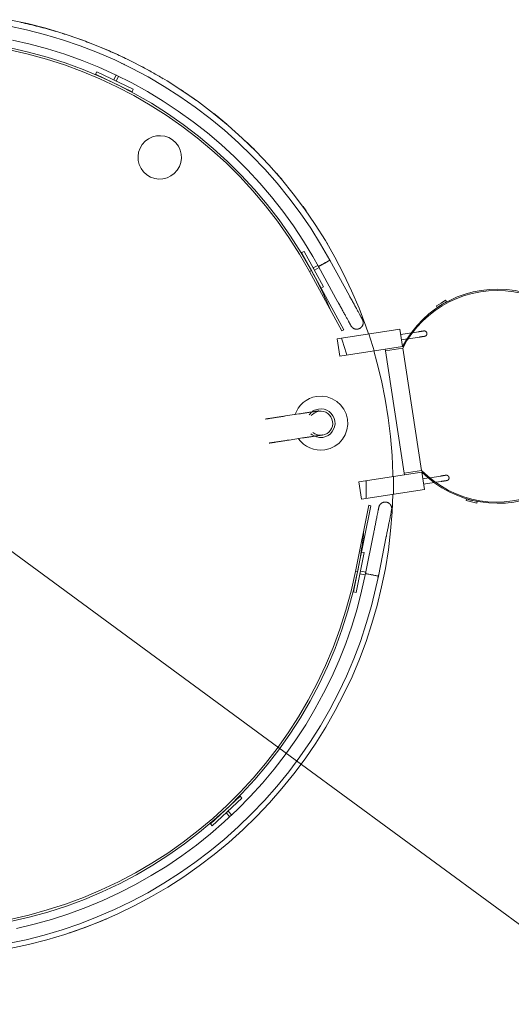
# Model space of a CAD drawing. Header units: metres. Extents: x 135583 to 135939, y 457896 to 458258.
# Tile 500 of 599: x 135758.68 to 135760.5, y 458097.53 to 458101.17. Entities that reach past the tile are written whole.
import ezdxf

# ---------------------------------------------------------------- set-up
doc = ezdxf.new("R2010")
doc.units = ezdxf.units.M
doc.linetypes.add('Hidden', pattern=[4, 2, -2])
doc.layers.add('NIEUWE INSTALLATIE', color=250, linetype='Continuous', lineweight=0)

msp = doc.modelspace()

# ---------------------------------------------------------------- linework, layer by layer
at = {"layer": 'NIEUWE INSTALLATIE'}
for p, q in [((135758.9612, 458100.9722), (135758.9656, 458100.9812)), ((135759.0963, 458100.9071), (135758.9612, 458100.9722)), ((135758.9656, 458100.9812), (135759.1007, 458100.9161)), ((135759.0286, 458100.9508), (135759.0375, 458100.9693)), ((135759.0462, 458100.9642), (135759.0376, 458100.9465)), ((135759.0376, 458100.9465), (135759.0286, 458100.9508)), ((135759.1007, 458100.9161), (135759.0963, 458100.9071)), ((135759.7235, 458100.3117), (135759.7323, 458100.3165)), ((135759.7595, 458100.246), (135759.7235, 458100.3117)), ((135759.7323, 458100.3165), (135759.8043, 458100.185)), ((135759.7659, 458100.2552), (135759.7834, 458100.2647)), ((135759.8282, 458100.2836), (135759.9003, 458100.152)), ((135759.7525, 458100.2421), (135759.7595, 458100.246)), ((135759.7525, 458100.2421), (135759.7595, 458100.246)), ((135759.8726, 458100.0229), (135759.7525, 458100.2421)), ((135759.7595, 458100.246), (135759.8796, 458100.0267)), ((135759.7707, 458100.2464), (135759.7659, 458100.2552)), ((135759.7887, 458100.2562), (135759.7707, 458100.2464)), ((135759.8579, 458100.1288), (135759.7858, 458100.2604)), ((135759.7859, 458100.2604), (135759.7862, 458100.2606)), ((135759.8043, 458100.185), (135759.7956, 458100.1802)), ((135759.8579, 458100.1288), (135759.8584, 458100.1279)), ((135760.239, 458100.1249), (135760.2219, 458100.1145)), ((135760.256, 458100.1353), (135760.239, 458100.1249)), ((135760.2594, 458100.1298), (135760.256, 458100.1353)), ((135760.2219, 458100.1145), (135760.2253, 458100.1089)), ((135760.0869, 458100.0287), (135759.8546, 458099.9931)), ((135759.8796, 458100.0267), (135759.8726, 458100.0229)), ((135760.0967, 458099.9644), (135760.0869, 458100.0287)), ((135760.1293, 458100.015), (135760.0899, 458100.0089)), ((135760.1556, 458100.019), (135760.1334, 458100.0156)), ((135759.8546, 458099.9931), (135759.8644, 458099.9288)), ((135760.0929, 458099.9892), (135760.1148, 458099.9925)), ((135760.1195, 458099.9932), (135760.1586, 458099.9992)), ((135759.8644, 458099.9288), (135760.0967, 458099.9644)), ((135760.0967, 458099.9644), (135760.0324, 458099.9546)), ((135760.0324, 458099.9546), (135760.0334, 458099.9487)), ((135760.0334, 458099.9487), (135760.0976, 458099.9585)), ((135760.1027, 458099.496), (135760.0334, 458099.9487)), ((135760.0976, 458099.9585), (135760.167, 458099.5058)), ((135759.7131, 458099.7149), (135759.6636, 458099.7074)), ((135759.6772, 458099.6184), (135759.7267, 458099.626)), ((135759.9356, 458099.4643), (135760.1679, 458099.4999)), ((135760.167, 458099.5058), (135760.1027, 458099.496)), ((135760.1027, 458099.496), (135760.1036, 458099.49)), ((135760.1036, 458099.49), (135760.1679, 458099.4999)), ((135760.1777, 458099.4356), (135760.1679, 458099.4999)), ((135759.9356, 458099.4643), (135759.9455, 458099.4)), ((135760.1936, 458099.4785), (135760.1717, 458099.4752)), ((135760.1747, 458099.4554), (135760.2141, 458099.4614)), ((135760.2374, 458099.4852), (135760.1983, 458099.4792)), ((135760.2182, 458099.4621), (135760.2404, 458099.4655)), ((135760.1777, 458099.4356), (135759.9455, 458099.4)), ((135760.3338, 458099.4005), (135760.3323, 458099.3942)), ((135760.3323, 458099.3942), (135760.3517, 458099.3894)), ((135760.3517, 458099.3894), (135760.3711, 458099.3846)), ((135760.3711, 458099.3846), (135760.3727, 458099.3909)), ((135759.9227, 458099.1319), (135759.9716, 458099.377)), ((135759.9794, 458099.3755), (135759.9305, 458099.1303)), ((135759.9716, 458099.377), (135759.9794, 458099.3755)), ((135759.9599, 458099.1244), (135759.9893, 458099.2715)), ((135760.0367, 458099.2621), (135760.0073, 458099.115)), ((135760.0367, 458099.2621), (135760.0369, 458099.2631)), ((135759.955, 458099.2019), (135759.9256, 458099.0548)), ((135759.9452, 458099.2039), (135759.955, 458099.2019)), ((135759.9305, 458099.1303), (135759.9227, 458099.1319)), ((135759.9305, 458099.1303), (135759.9227, 458099.1319)), ((135759.9393, 458099.1234), (135759.9413, 458099.1333)), ((135759.9413, 458099.1333), (135759.9614, 458099.1292)), ((135759.9158, 458099.0568), (135759.9305, 458099.1303)), ((135759.9589, 458099.1196), (135759.9393, 458099.1234)), ((135759.9256, 458099.0548), (135759.9158, 458099.0568)), ((135760.9304, 458097.5309), (135759.7225, 458098.4182)), ((135759.3863, 458098.1983), (135759.4957, 458098.3009)), ((135759.4957, 458098.3009), (135759.5026, 458098.2936)), ((135759.5026, 458098.2936), (135759.3932, 458098.191)), ((135759.4442, 458098.2389), (135759.4515, 458098.2457)), ((135759.4583, 458098.2239), (135759.4442, 458098.2389)), ((135759.4515, 458098.2457), (135759.4656, 458098.2308)), ((135759.3932, 458098.191), (135759.3863, 458098.1983))]:
    msp.add_line(p, q, dxfattribs=at)
at = {"layer": 'NIEUWE INSTALLATIE', "linetype": 'Hidden'}
for p, q in [((135759.7225, 458098.4183), (135756.902, 458100.4904)), ((135759.7225, 458098.4183), (135756.902, 458100.4904)), ((135759.8191, 458100.3454), (135759.8176, 458100.3479)), ((135759.8191, 458100.3454), (135759.8176, 458100.3479))]:
    msp.add_line(p, q, dxfattribs=at)
at = {"layer": 'NIEUWE INSTALLATIE', "flags": 128}
for points in [[(135759.9703, 458100.0108), (135759.9605, 458100.0402), (135759.9358, 458100.1057), (135759.9085, 458100.1701), (135759.8786, 458100.2334), (135759.8462, 458100.2955), (135759.8114, 458100.3562), (135759.7741, 458100.4155), (135759.7345, 458100.4732), (135759.6927, 458100.5293), (135759.6486, 458100.5837), (135759.6024, 458100.6363), (135759.5541, 458100.6869), (135759.5039, 458100.7357), (135759.4517, 458100.7823), (135759.3977, 458100.8269), (135759.342, 458100.8692), (135759.2846, 458100.9093), (135759.2257, 458100.9471), (135759.1653, 458100.9824), (135759.1035, 458101.0154), (135759.0405, 458101.0458), (135758.9763, 458101.0737), (135758.911, 458101.099), (135758.8448, 458101.1217), (135758.7777, 458101.1417), (135758.7099, 458101.159), (135758.6414, 458101.1736)], [(135759.8282, 458100.2836), (135759.7938, 458100.3435), (135759.757, 458100.4021), (135759.7179, 458100.4591), (135759.6766, 458100.5145), (135759.6331, 458100.5682), (135759.5874, 458100.6201), (135759.5397, 458100.6702), (135759.4901, 458100.7183), (135759.4386, 458100.7644), (135759.3852, 458100.8083), (135759.3302, 458100.8502), (135759.2735, 458100.8897), (135759.2153, 458100.927), (135759.1556, 458100.962), (135759.0946, 458100.9945), (135759.0324, 458101.0245), (135758.969, 458101.052), (135758.9045, 458101.077), (135758.8391, 458101.0994), (135758.7729, 458101.1191), (135758.7059, 458101.1362), (135758.6382, 458101.1506)], [(135758.6538, 458101.0983), (135758.7193, 458101.0833), (135758.7841, 458101.0657), (135758.8482, 458101.0456), (135758.9115, 458101.0229), (135758.9738, 458100.9977), (135759.035, 458100.97), (135759.0951, 458100.9399), (135759.1539, 458100.9074), (135759.2114, 458100.8726), (135759.2674, 458100.8355), (135759.3219, 458100.7962), (135759.3748, 458100.7547), (135759.426, 458100.7112), (135759.4754, 458100.6657), (135759.523, 458100.6182), (135759.5686, 458100.5689), (135759.6122, 458100.5177), (135759.6537, 458100.4649), (135759.6931, 458100.4104), (135759.7303, 458100.3545), (135759.7652, 458100.297), (135759.7859, 458100.2604)], [(135759.9003, 458100.152), (135759.9022, 458100.1485), (135759.9041, 458100.145), (135759.906, 458100.1415), (135759.9079, 458100.1381), (135759.9098, 458100.1346), (135759.9117, 458100.1312), (135759.9136, 458100.1278), (135759.9154, 458100.1244), (135759.9172, 458100.1211), (135759.919, 458100.1179), (135759.9207, 458100.1147), (135759.9225, 458100.1115), (135759.9241, 458100.1084), (135759.9258, 458100.1054), (135759.9274, 458100.1025), (135759.929, 458100.0996), (135759.9305, 458100.0969), (135759.932, 458100.0942), (135759.9334, 458100.0916), (135759.9347, 458100.0891), (135759.936, 458100.0867), (135759.9373, 458100.0844), (135759.9385, 458100.0822), (135759.9396, 458100.0802), (135759.9407, 458100.0782), (135759.9417, 458100.0764), (135759.9426, 458100.0747), (135759.9435, 458100.0731), (135759.9443, 458100.0716), (135759.9451, 458100.0703), (135759.9457, 458100.0691), (135759.9463, 458100.068), (135759.9468, 458100.0671), (135759.9473, 458100.0663), (135759.9476, 458100.0656), (135759.9479, 458100.0651), (135759.9481, 458100.0647), (135759.9483, 458100.0644), (135759.9483, 458100.0643)], [(135759.906, 458100.0411), (135759.9059, 458100.0412), (135759.9058, 458100.0414), (135759.9056, 458100.0417), (135759.9053, 458100.0422), (135759.905, 458100.0429), (135759.9046, 458100.0436), (135759.9041, 458100.0445), (135759.9035, 458100.0456), (135759.9029, 458100.0467), (135759.9022, 458100.048), (135759.9014, 458100.0495), (135759.9005, 458100.051), (135759.8996, 458100.0527), (135759.8986, 458100.0545), (135759.8976, 458100.0564), (135759.8964, 458100.0585), (135759.8953, 458100.0606), (135759.894, 458100.0629), (135759.8927, 458100.0652), (135759.8914, 458100.0677), (135759.89, 458100.0703), (135759.8885, 458100.0729), (135759.887, 458100.0757), (135759.8855, 458100.0785), (135759.8839, 458100.0814), (135759.8822, 458100.0844), (135759.8806, 458100.0875), (135759.8788, 458100.0906), (135759.8771, 458100.0938), (135759.8753, 458100.097), (135759.8735, 458100.1003), (135759.8717, 458100.1037), (135759.8698, 458100.1071), (135759.868, 458100.1105), (135759.8661, 458100.1139), (135759.8642, 458100.1174), (135759.8623, 458100.1209), (135759.8604, 458100.1244), (135759.8584, 458100.1279), (135759.8579, 458100.1288)], [(135759.9035, 458100.0456), (135759.9039, 458100.0448), (135759.9045, 458100.0439), (135759.9049, 458100.0431), (135759.9053, 458100.0424), (135759.9055, 458100.0419), (135759.9058, 458100.0415), (135759.9059, 458100.0412), (135759.906, 458100.0411)], [(135759.9387, 458100.0315), (135759.9396, 458100.032), (135759.9404, 458100.0325), (135759.9412, 458100.0331), (135759.942, 458100.0337), (135759.9427, 458100.0343), (135759.9434, 458100.0349), (135759.9441, 458100.0356), (135759.9448, 458100.0363), (135759.9455, 458100.037), (135759.9461, 458100.0377), (135759.9467, 458100.0385), (135759.9472, 458100.0393), (135759.9477, 458100.0401), (135759.9482, 458100.0409), (135759.9487, 458100.0418), (135759.9491, 458100.0427), (135759.9495, 458100.0435), (135759.9498, 458100.0444), (135759.9501, 458100.0454), (135759.9504, 458100.0463), (135759.9507, 458100.0472), (135759.9509, 458100.0482), (135759.951, 458100.0491), (135759.9511, 458100.0501), (135759.9512, 458100.051), (135759.9513, 458100.052), (135759.9513, 458100.053), (135759.9513, 458100.0539), (135759.9512, 458100.0549), (135759.9511, 458100.0559), (135759.9509, 458100.0568), (135759.9508, 458100.0578), (135759.9505, 458100.0587), (135759.9503, 458100.0596), (135759.95, 458100.0606), (135759.9496, 458100.0615), (135759.9493, 458100.0624), (135759.9489, 458100.0632), (135759.9484, 458100.0641), (135759.9483, 458100.0643)], [(135759.9483, 458100.0643), (135759.9483, 458100.0644), (135759.9482, 458100.0646), (135759.948, 458100.065), (135759.9477, 458100.0654), (135759.9474, 458100.0661), (135759.9469, 458100.0668), (135759.9464, 458100.0677), (135759.9459, 458100.0688), (135759.9457, 458100.0691)], [(135759.906, 458100.0411), (135759.9064, 458100.0403), (135759.9069, 458100.0395), (135759.9075, 458100.0387), (135759.9081, 458100.0379), (135759.9087, 458100.0371), (135759.9093, 458100.0364), (135759.91, 458100.0357), (135759.9107, 458100.035), (135759.9114, 458100.0344), (135759.9121, 458100.0338), (135759.9129, 458100.0332), (135759.9137, 458100.0326), (135759.9145, 458100.0321), (135759.9154, 458100.0316), (135759.9162, 458100.0312), (135759.9171, 458100.0308), (135759.918, 458100.0304), (135759.9189, 458100.03), (135759.9198, 458100.0297), (135759.9207, 458100.0294), (135759.9216, 458100.0292), (135759.9226, 458100.029), (135759.9235, 458100.0288), (135759.9245, 458100.0287), (135759.9255, 458100.0286), (135759.9264, 458100.0286), (135759.9274, 458100.0286), (135759.9284, 458100.0286), (135759.9293, 458100.0287), (135759.9303, 458100.0288), (135759.9312, 458100.0289), (135759.9322, 458100.0291), (135759.9331, 458100.0293), (135759.934, 458100.0296), (135759.935, 458100.0299), (135759.9359, 458100.0302), (135759.9368, 458100.0306), (135759.9376, 458100.031), (135759.9385, 458100.0314), (135759.9387, 458100.0315)], [(135760.1753, 458100.022), (135760.1753, 458100.022), (135760.1753, 458100.022), (135760.1752, 458100.022), (135760.1751, 458100.022), (135760.1749, 458100.022), (135760.1748, 458100.0219), (135760.1746, 458100.0219), (135760.1743, 458100.0219), (135760.1741, 458100.0218), (135760.1738, 458100.0218), (135760.1734, 458100.0217), (135760.1731, 458100.0217), (135760.1727, 458100.0216), (135760.1723, 458100.0216), (135760.1719, 458100.0215), (135760.1714, 458100.0214), (135760.1709, 458100.0213), (135760.1704, 458100.0213), (135760.1699, 458100.0212), (135760.1693, 458100.0211), (135760.1687, 458100.021), (135760.1681, 458100.0209), (135760.1675, 458100.0208), (135760.1669, 458100.0207), (135760.1662, 458100.0206), (135760.1656, 458100.0205), (135760.1649, 458100.0204), (135760.1642, 458100.0203), (135760.1634, 458100.0202), (135760.1627, 458100.0201), (135760.162, 458100.02), (135760.1612, 458100.0199), (135760.1605, 458100.0197), (135760.1597, 458100.0196), (135760.1589, 458100.0195), (135760.1581, 458100.0194), (135760.1573, 458100.0193), (135760.1566, 458100.0191), (135760.1558, 458100.019), (135760.1556, 458100.019)], [(135760.1556, 458100.019), (135760.1563, 458100.0191), (135760.1571, 458100.0192), (135760.1579, 458100.0194), (135760.1587, 458100.0195), (135760.1595, 458100.0196), (135760.1603, 458100.0197), (135760.161, 458100.0198), (135760.1618, 458100.0199), (135760.1625, 458100.0201), (135760.1633, 458100.0202), (135760.164, 458100.0203), (135760.1647, 458100.0204), (135760.1654, 458100.0205), (135760.1661, 458100.0206), (135760.1667, 458100.0207), (135760.1674, 458100.0208), (135760.168, 458100.0209), (135760.1686, 458100.021), (135760.1692, 458100.0211), (135760.1697, 458100.0212), (135760.1703, 458100.0212), (135760.1708, 458100.0213), (135760.1713, 458100.0214), (135760.1717, 458100.0215), (135760.1722, 458100.0215), (135760.1726, 458100.0216), (135760.173, 458100.0217), (135760.1733, 458100.0217), (135760.1737, 458100.0218), (135760.174, 458100.0218), (135760.1742, 458100.0219), (135760.1745, 458100.0219), (135760.1747, 458100.0219), (135760.1749, 458100.022), (135760.175, 458100.022), (135760.1752, 458100.022), (135760.1752, 458100.022), (135760.1753, 458100.022), (135760.1753, 458100.022)], [(135760.1753, 458100.022), (135760.1757, 458100.0221), (135760.1761, 458100.0221), (135760.1765, 458100.0221), (135760.1769, 458100.0221), (135760.1773, 458100.0221), (135760.1777, 458100.0221), (135760.1781, 458100.0221), (135760.1785, 458100.022), (135760.1789, 458100.0219), (135760.1793, 458100.0218), (135760.1797, 458100.0217), (135760.1801, 458100.0216), (135760.1804, 458100.0215), (135760.1808, 458100.0213), (135760.1812, 458100.0212), (135760.1815, 458100.021), (135760.1819, 458100.0208), (135760.1822, 458100.0206), (135760.1825, 458100.0203), (135760.1829, 458100.0201), (135760.1832, 458100.0199), (135760.1835, 458100.0196), (135760.1838, 458100.0193), (135760.1841, 458100.019), (135760.1843, 458100.0188), (135760.1846, 458100.0184), (135760.1848, 458100.0181), (135760.1851, 458100.0178), (135760.1853, 458100.0175), (135760.1855, 458100.0171), (135760.1857, 458100.0168), (135760.1859, 458100.0164), (135760.186, 458100.0161), (135760.1862, 458100.0157), (135760.1863, 458100.0153), (135760.1864, 458100.0149), (135760.1865, 458100.0145), (135760.1866, 458100.0142), (135760.1867, 458100.0138), (135760.1867, 458100.0137)], [(135760.1867, 458100.0137), (135760.1868, 458100.0133), (135760.1868, 458100.0129), (135760.1868, 458100.0125), (135760.1868, 458100.0121), (135760.1868, 458100.0117), (135760.1868, 458100.0113), (135760.1868, 458100.0109), (135760.1867, 458100.0105), (135760.1866, 458100.0101), (135760.1865, 458100.0097), (135760.1864, 458100.0093), (135760.1863, 458100.0089), (135760.1862, 458100.0085), (135760.186, 458100.0082), (135760.1858, 458100.0078), (135760.1857, 458100.0074), (135760.1855, 458100.0071), (135760.1853, 458100.0068), (135760.185, 458100.0064), (135760.1848, 458100.0061), (135760.1846, 458100.0058), (135760.1843, 458100.0055), (135760.184, 458100.0052), (135760.1837, 458100.0049), (135760.1835, 458100.0046), (135760.1831, 458100.0044), (135760.1828, 458100.0041), (135760.1825, 458100.0039), (135760.1822, 458100.0037), (135760.1818, 458100.0035), (135760.1815, 458100.0033), (135760.1811, 458100.0031), (135760.1808, 458100.0029), (135760.1804, 458100.0028), (135760.18, 458100.0027), (135760.1796, 458100.0025), (135760.1792, 458100.0024), (135760.1789, 458100.0023), (135760.1785, 458100.0023), (135760.1784, 458100.0023)], [(135760.1586, 458099.9992), (135760.1594, 458099.9993), (135760.1602, 458099.9995), (135760.1609, 458099.9996), (135760.1617, 458099.9997), (135760.1625, 458099.9998), (135760.1633, 458099.9999), (135760.164, 458100.0001), (135760.1648, 458100.0002), (135760.1655, 458100.0003), (135760.1663, 458100.0004), (135760.167, 458100.0005), (135760.1677, 458100.0006), (135760.1684, 458100.0007), (135760.1691, 458100.0008), (135760.1697, 458100.0009), (135760.1704, 458100.001), (135760.171, 458100.0011), (135760.1716, 458100.0012), (135760.1722, 458100.0013), (135760.1728, 458100.0014), (135760.1733, 458100.0015), (135760.1738, 458100.0016), (135760.1743, 458100.0016), (135760.1748, 458100.0017), (135760.1752, 458100.0018), (135760.1756, 458100.0018), (135760.176, 458100.0019), (135760.1764, 458100.002), (135760.1767, 458100.002), (135760.177, 458100.002), (135760.1773, 458100.0021), (135760.1775, 458100.0021), (135760.1777, 458100.0022), (135760.1779, 458100.0022), (135760.1781, 458100.0022), (135760.1782, 458100.0022), (135760.1783, 458100.0022), (135760.1783, 458100.0022), (135760.1783, 458100.0023)], [(135760.1784, 458100.0023), (135760.1783, 458100.0023), (135760.1783, 458100.0022), (135760.1782, 458100.0022), (135760.1781, 458100.0022), (135760.178, 458100.0022), (135760.1778, 458100.0022), (135760.1776, 458100.0021), (135760.1773, 458100.0021), (135760.1771, 458100.0021), (135760.1768, 458100.002), (135760.1765, 458100.002), (135760.1761, 458100.0019), (135760.1757, 458100.0019), (135760.1753, 458100.0018), (135760.1749, 458100.0017), (135760.1744, 458100.0017), (135760.174, 458100.0016), (135760.1734, 458100.0015), (135760.1729, 458100.0014), (135760.1724, 458100.0013), (135760.1718, 458100.0012), (135760.1712, 458100.0012), (135760.1706, 458100.0011), (135760.1699, 458100.001), (135760.1693, 458100.0009), (135760.1686, 458100.0008), (135760.1679, 458100.0007), (135760.1672, 458100.0005), (135760.1665, 458100.0004), (135760.1657, 458100.0003), (135760.165, 458100.0002), (135760.1642, 458100.0001), (135760.1635, 458100), (135760.1627, 458099.9999), (135760.1619, 458099.9997), (135760.1612, 458099.9996), (135760.1604, 458099.9995), (135760.1596, 458099.9994), (135760.1588, 458099.9993), (135760.1586, 458099.9992)], [(135760.0609, 458099.4835), (135760.0609, 458099.4917), (135760.058, 458099.5616), (135760.0523, 458099.6314), (135760.0439, 458099.7009), (135760.0327, 458099.77), (135760.0187, 458099.8386), (135760.002, 458099.9065), (135759.99, 458099.9481)], [(135759.7872, 458099.7263), (135759.7871, 458099.7262), (135759.787, 458099.7262), (135759.7867, 458099.7262), (135759.7863, 458099.7261), (135759.7857, 458099.726), (135759.7851, 458099.7259), (135759.7843, 458099.7258), (135759.7834, 458099.7257), (135759.7825, 458099.7255), (135759.7814, 458099.7254), (135759.7801, 458099.7252), (135759.7788, 458099.725), (135759.7774, 458099.7248), (135759.7759, 458099.7245), (135759.7743, 458099.7243), (135759.7725, 458099.724), (135759.7707, 458099.7237), (135759.7688, 458099.7234), (135759.7668, 458099.7231), (135759.7647, 458099.7228), (135759.7625, 458099.7225), (135759.7603, 458099.7221), (135759.758, 458099.7218), (135759.7556, 458099.7214), (135759.7531, 458099.721), (135759.7506, 458099.7207), (135759.748, 458099.7203), (135759.7454, 458099.7199), (135759.7427, 458099.7194), (135759.7399, 458099.719), (135759.7371, 458099.7186), (135759.7343, 458099.7182), (135759.7315, 458099.7177), (135759.7286, 458099.7173), (135759.7257, 458099.7168), (135759.7227, 458099.7164), (135759.7198, 458099.7159), (135759.7168, 458099.7155), (135759.7139, 458099.715), (135759.7131, 458099.7149)], [(135759.6636, 458099.7074), (135759.6607, 458099.7069), (135759.6577, 458099.7065), (135759.6548, 458099.706), (135759.6518, 458099.7056), (135759.6489, 458099.7051), (135759.646, 458099.7047), (135759.6432, 458099.7042), (135759.6403, 458099.7038), (135759.6375, 458099.7034), (135759.6348, 458099.7029), (135759.6321, 458099.7025), (135759.6294, 458099.7021), (135759.6268, 458099.7017), (135759.6243, 458099.7013), (135759.6218, 458099.701), (135759.6194, 458099.7006), (135759.617, 458099.7002), (135759.6148, 458099.6999), (135759.6126, 458099.6995), (135759.6105, 458099.6992), (135759.6084, 458099.6989), (135759.6065, 458099.6986), (135759.6047, 458099.6983), (135759.6029, 458099.6981), (135759.6013, 458099.6978), (135759.5997, 458099.6976), (135759.5983, 458099.6974), (135759.5969, 458099.6972), (135759.5957, 458099.697), (135759.5945, 458099.6968), (135759.5935, 458099.6966), (135759.5926, 458099.6965), (135759.5918, 458099.6964), (135759.5911, 458099.6963), (135759.5906, 458099.6962), (135759.5901, 458099.6961), (135759.5898, 458099.6961), (135759.5896, 458099.696), (135759.5895, 458099.696)], [(135759.6031, 458099.6071), (135759.6032, 458099.6071), (135759.6033, 458099.6071), (135759.6036, 458099.6071), (135759.6041, 458099.6072), (135759.6046, 458099.6073), (135759.6052, 458099.6074), (135759.606, 458099.6075), (135759.6069, 458099.6076), (135759.6079, 458099.6078), (135759.609, 458099.6079), (135759.6102, 458099.6081), (135759.6115, 458099.6083), (135759.6129, 458099.6086), (135759.6144, 458099.6088), (135759.6161, 458099.609), (135759.6178, 458099.6093), (135759.6196, 458099.6096), (135759.6215, 458099.6099), (135759.6235, 458099.6102), (135759.6256, 458099.6105), (135759.6278, 458099.6108), (135759.63, 458099.6112), (135759.6323, 458099.6115), (135759.6347, 458099.6119), (135759.6372, 458099.6123), (135759.6397, 458099.6127), (135759.6423, 458099.613), (135759.6449, 458099.6135), (135759.6476, 458099.6139), (135759.6504, 458099.6143), (135759.6532, 458099.6147), (135759.656, 458099.6151), (135759.6588, 458099.6156), (135759.6617, 458099.616), (135759.6646, 458099.6165), (135759.6676, 458099.6169), (135759.6705, 458099.6174), (135759.6735, 458099.6178), (135759.6764, 458099.6183), (135759.6772, 458099.6184)], [(135759.7267, 458099.626), (135759.7296, 458099.6264), (135759.7326, 458099.6269), (135759.7355, 458099.6273), (135759.7385, 458099.6278), (135759.7414, 458099.6282), (135759.7443, 458099.6286), (135759.7472, 458099.6291), (135759.75, 458099.6295), (135759.7528, 458099.6299), (135759.7555, 458099.6304), (135759.7583, 458099.6308), (135759.7609, 458099.6312), (135759.7635, 458099.6316), (135759.7661, 458099.632), (135759.7685, 458099.6324), (135759.7709, 458099.6327), (135759.7733, 458099.6331), (135759.7756, 458099.6334), (135759.7777, 458099.6338), (135759.7799, 458099.6341), (135759.7819, 458099.6344), (135759.7838, 458099.6347), (135759.7857, 458099.635), (135759.7874, 458099.6352), (135759.7891, 458099.6355), (135759.7906, 458099.6357), (135759.7921, 458099.636), (135759.7934, 458099.6362), (135759.7946, 458099.6363), (135759.7958, 458099.6365), (135759.7968, 458099.6367), (135759.7977, 458099.6368), (135759.7985, 458099.6369), (135759.7992, 458099.637), (135759.7997, 458099.6371), (135759.8002, 458099.6372), (135759.8005, 458099.6372), (135759.8007, 458099.6373), (135759.8008, 458099.6373)], [(135760.2571, 458099.4883), (135760.2571, 458099.4883), (135760.2571, 458099.4882), (135760.257, 458099.4882), (135760.2569, 458099.4882), (135760.2567, 458099.4882), (135760.2566, 458099.4882), (135760.2564, 458099.4881), (135760.2561, 458099.4881), (135760.2559, 458099.4881), (135760.2556, 458099.488), (135760.2552, 458099.488), (135760.2549, 458099.4879), (135760.2545, 458099.4879), (135760.2541, 458099.4878), (135760.2537, 458099.4877), (135760.2532, 458099.4877), (135760.2527, 458099.4876), (135760.2522, 458099.4875), (135760.2517, 458099.4874), (135760.2511, 458099.4873), (135760.2505, 458099.4872), (135760.2499, 458099.4872), (135760.2493, 458099.4871), (135760.2487, 458099.487), (135760.248, 458099.4869), (135760.2474, 458099.4868), (135760.2467, 458099.4867), (135760.246, 458099.4865), (135760.2452, 458099.4864), (135760.2445, 458099.4863), (135760.2438, 458099.4862), (135760.243, 458099.4861), (135760.2423, 458099.486), (135760.2415, 458099.4859), (135760.2407, 458099.4857), (135760.2399, 458099.4856), (135760.2391, 458099.4855), (135760.2384, 458099.4854), (135760.2376, 458099.4853), (135760.2374, 458099.4852)], [(135760.2374, 458099.4852), (135760.2381, 458099.4853), (135760.2389, 458099.4855), (135760.2397, 458099.4856), (135760.2405, 458099.4857), (135760.2413, 458099.4858), (135760.2421, 458099.4859), (135760.2428, 458099.4861), (135760.2436, 458099.4862), (135760.2443, 458099.4863), (135760.2451, 458099.4864), (135760.2458, 458099.4865), (135760.2465, 458099.4866), (135760.2472, 458099.4867), (135760.2479, 458099.4868), (135760.2485, 458099.4869), (135760.2492, 458099.487), (135760.2498, 458099.4871), (135760.2504, 458099.4872), (135760.251, 458099.4873), (135760.2515, 458099.4874), (135760.2521, 458099.4875), (135760.2526, 458099.4876), (135760.2531, 458099.4876), (135760.2535, 458099.4877), (135760.254, 458099.4878), (135760.2544, 458099.4878), (135760.2548, 458099.4879), (135760.2551, 458099.488), (135760.2555, 458099.488), (135760.2558, 458099.488), (135760.2561, 458099.4881), (135760.2563, 458099.4881), (135760.2565, 458099.4882), (135760.2567, 458099.4882), (135760.2568, 458099.4882), (135760.257, 458099.4882), (135760.257, 458099.4882), (135760.2571, 458099.4883), (135760.2571, 458099.4883)], [(135760.2404, 458099.4655), (135760.2412, 458099.4656), (135760.242, 458099.4657), (135760.2427, 458099.4658), (135760.2435, 458099.4659), (135760.2443, 458099.4661), (135760.2451, 458099.4662), (135760.2458, 458099.4663), (135760.2466, 458099.4664), (135760.2473, 458099.4665), (135760.2481, 458099.4666), (135760.2488, 458099.4667), (135760.2495, 458099.4669), (135760.2502, 458099.467), (135760.2509, 458099.4671), (135760.2515, 458099.4672), (135760.2522, 458099.4673), (135760.2528, 458099.4674), (135760.2534, 458099.4675), (135760.254, 458099.4675), (135760.2546, 458099.4676), (135760.2551, 458099.4677), (135760.2556, 458099.4678), (135760.2561, 458099.4679), (135760.2566, 458099.4679), (135760.257, 458099.468), (135760.2574, 458099.4681), (135760.2578, 458099.4681), (135760.2582, 458099.4682), (135760.2585, 458099.4682), (135760.2588, 458099.4683), (135760.2591, 458099.4683), (135760.2593, 458099.4684), (135760.2595, 458099.4684), (135760.2597, 458099.4684), (135760.2599, 458099.4684), (135760.26, 458099.4685), (135760.2601, 458099.4685), (135760.2601, 458099.4685), (135760.2602, 458099.4685)], [(135760.2602, 458099.4685), (135760.2601, 458099.4685), (135760.2601, 458099.4685), (135760.26, 458099.4685), (135760.2599, 458099.4684), (135760.2598, 458099.4684), (135760.2596, 458099.4684), (135760.2594, 458099.4684), (135760.2591, 458099.4683), (135760.2589, 458099.4683), (135760.2586, 458099.4682), (135760.2583, 458099.4682), (135760.2579, 458099.4681), (135760.2575, 458099.4681), (135760.2571, 458099.468), (135760.2567, 458099.468), (135760.2562, 458099.4679), (135760.2558, 458099.4678), (135760.2552, 458099.4677), (135760.2547, 458099.4677), (135760.2542, 458099.4676), (135760.2536, 458099.4675), (135760.253, 458099.4674), (135760.2524, 458099.4673), (135760.2517, 458099.4672), (135760.2511, 458099.4671), (135760.2504, 458099.467), (135760.2497, 458099.4669), (135760.249, 458099.4668), (135760.2483, 458099.4667), (135760.2475, 458099.4666), (135760.2468, 458099.4664), (135760.2461, 458099.4663), (135760.2453, 458099.4662), (135760.2445, 458099.4661), (135760.2437, 458099.466), (135760.243, 458099.4659), (135760.2422, 458099.4657), (135760.2414, 458099.4656), (135760.2406, 458099.4655), (135760.2404, 458099.4655)], [(135760.2571, 458099.4883), (135760.2575, 458099.4883), (135760.2579, 458099.4883), (135760.2583, 458099.4884), (135760.2587, 458099.4884), (135760.2591, 458099.4884), (135760.2595, 458099.4883), (135760.2599, 458099.4883), (135760.2603, 458099.4882), (135760.2607, 458099.4882), (135760.2611, 458099.4881), (135760.2615, 458099.488), (135760.2619, 458099.4878), (135760.2622, 458099.4877), (135760.2626, 458099.4875), (135760.263, 458099.4874), (135760.2633, 458099.4872), (135760.2637, 458099.487), (135760.264, 458099.4868), (135760.2643, 458099.4866), (135760.2647, 458099.4863), (135760.265, 458099.4861), (135760.2653, 458099.4858), (135760.2656, 458099.4856), (135760.2659, 458099.4853), (135760.2661, 458099.485), (135760.2664, 458099.4847), (135760.2666, 458099.4844), (135760.2669, 458099.484), (135760.2671, 458099.4837), (135760.2673, 458099.4834), (135760.2675, 458099.483), (135760.2677, 458099.4827), (135760.2678, 458099.4823), (135760.268, 458099.4819), (135760.2681, 458099.4815), (135760.2682, 458099.4812), (135760.2683, 458099.4808), (135760.2684, 458099.4804), (135760.2685, 458099.48), (135760.2685, 458099.4799)], [(135760.2685, 458099.4799), (135760.2686, 458099.4795), (135760.2686, 458099.4791), (135760.2686, 458099.4787), (135760.2686, 458099.4783), (135760.2686, 458099.4779), (135760.2686, 458099.4775), (135760.2686, 458099.4771), (135760.2685, 458099.4767), (135760.2684, 458099.4763), (135760.2683, 458099.4759), (135760.2682, 458099.4755), (135760.2681, 458099.4751), (135760.268, 458099.4748), (135760.2678, 458099.4744), (135760.2677, 458099.474), (135760.2675, 458099.4737), (135760.2673, 458099.4733), (135760.2671, 458099.473), (135760.2668, 458099.4727), (135760.2666, 458099.4723), (135760.2664, 458099.472), (135760.2661, 458099.4717), (135760.2658, 458099.4714), (135760.2655, 458099.4711), (135760.2653, 458099.4709), (135760.2649, 458099.4706), (135760.2646, 458099.4704), (135760.2643, 458099.4701), (135760.264, 458099.4699), (135760.2636, 458099.4697), (135760.2633, 458099.4695), (135760.2629, 458099.4693), (135760.2626, 458099.4692), (135760.2622, 458099.469), (135760.2618, 458099.4689), (135760.2614, 458099.4688), (135760.261, 458099.4687), (135760.2607, 458099.4686), (135760.2603, 458099.4685), (135760.2602, 458099.4685)], [(135758.6448, 458097.7371), (135758.7132, 458097.7518), (135758.781, 458097.7692), (135758.8481, 458097.7894), (135758.9142, 458097.8122), (135758.9795, 458097.8376), (135759.0436, 458097.8656), (135759.1066, 458097.8962), (135759.1683, 458097.9292), (135759.2286, 458097.9647), (135759.2875, 458098.0026), (135759.3448, 458098.0428), (135759.4004, 458098.0852), (135759.4543, 458098.1299), (135759.5064, 458098.1766), (135759.5566, 458098.2255), (135759.6047, 458098.2762), (135759.6508, 458098.3289), (135759.6948, 458098.3834), (135759.7365, 458098.4396), (135759.776, 458098.4974), (135759.8131, 458098.5567), (135759.8478, 458098.6175), (135759.8801, 458098.6796), (135759.9099, 458098.743), (135759.937, 458098.8075), (135759.9616, 458098.873), (135759.9836, 458098.9395), (135760.0029, 458099.0067), (135760.0194, 458099.0748), (135760.0333, 458099.1434), (135760.0444, 458099.2125), (135760.0527, 458099.282), (135760.0582, 458099.3518), (135760.0608, 458099.4177)], [(135760.0373, 458099.3886), (135760.0363, 458099.3887), (135760.0354, 458099.3889), (135760.0344, 458099.389), (135760.0334, 458099.389), (135760.0325, 458099.389), (135760.0315, 458099.389), (135760.0305, 458099.3889), (135760.0296, 458099.3888), (135760.0286, 458099.3887), (135760.0277, 458099.3885), (135760.0267, 458099.3883), (135760.0258, 458099.3881), (135760.0249, 458099.3878), (135760.024, 458099.3875), (135760.0231, 458099.3871), (135760.0222, 458099.3867), (135760.0213, 458099.3863), (135760.0205, 458099.3858), (135760.0197, 458099.3853), (135760.0189, 458099.3848), (135760.0181, 458099.3842), (135760.0173, 458099.3836), (135760.0166, 458099.383), (135760.0159, 458099.3823), (135760.0152, 458099.3816), (135760.0145, 458099.3809), (135760.0139, 458099.3802), (135760.0133, 458099.3794), (135760.0127, 458099.3787), (135760.0122, 458099.3779), (135760.0117, 458099.377), (135760.0112, 458099.3762), (135760.0108, 458099.3753), (135760.0104, 458099.3745), (135760.01, 458099.3736), (135760.0097, 458099.3726), (135760.0094, 458099.3717), (135760.0091, 458099.3708), (135760.0089, 458099.3699), (135760.0089, 458099.3696)], [(135760.0562, 458099.3601), (135760.0564, 458099.3611), (135760.0565, 458099.3621), (135760.0566, 458099.363), (135760.0567, 458099.364), (135760.0567, 458099.3649), (135760.0567, 458099.3659), (135760.0566, 458099.3669), (135760.0565, 458099.3678), (135760.0564, 458099.3688), (135760.0562, 458099.3697), (135760.056, 458099.3707), (135760.0557, 458099.3716), (135760.0554, 458099.3725), (135760.0551, 458099.3734), (135760.0548, 458099.3743), (135760.0544, 458099.3752), (135760.0539, 458099.3761), (135760.0535, 458099.3769), (135760.053, 458099.3778), (135760.0524, 458099.3786), (135760.0519, 458099.3794), (135760.0513, 458099.3801), (135760.0507, 458099.3809), (135760.05, 458099.3816), (135760.0493, 458099.3822), (135760.0486, 458099.3829), (135760.0479, 458099.3835), (135760.0471, 458099.3841), (135760.0463, 458099.3847), (135760.0455, 458099.3852), (135760.0447, 458099.3857), (135760.0439, 458099.3862), (135760.043, 458099.3866), (135760.0421, 458099.387), (135760.0412, 458099.3874), (135760.0403, 458099.3877), (135760.0394, 458099.388), (135760.0385, 458099.3883), (135760.0375, 458099.3885), (135760.0373, 458099.3886)], [(135759.9893, 458099.2715), (135759.9901, 458099.2755), (135759.9909, 458099.2794), (135759.9916, 458099.2833), (135759.9924, 458099.2872), (135759.9932, 458099.291), (135759.9939, 458099.2948), (135759.9947, 458099.2986), (135759.9955, 458099.3024), (135759.9962, 458099.3061), (135759.9969, 458099.3097), (135759.9976, 458099.3133), (135759.9983, 458099.3168), (135759.999, 458099.3203), (135759.9997, 458099.3236), (135760.0003, 458099.3269), (135760.001, 458099.3301), (135760.0016, 458099.3332), (135760.0022, 458099.3362), (135760.0028, 458099.3391), (135760.0033, 458099.3419), (135760.0039, 458099.3446), (135760.0044, 458099.3471), (135760.0049, 458099.3496), (135760.0053, 458099.3519), (135760.0058, 458099.3541), (135760.0062, 458099.3561), (135760.0066, 458099.358), (135760.0069, 458099.3598), (135760.0072, 458099.3614), (135760.0075, 458099.3629), (135760.0078, 458099.3643), (135760.008, 458099.3655), (135760.0083, 458099.3665), (135760.0084, 458099.3674), (135760.0086, 458099.3682), (135760.0087, 458099.3688), (135760.0088, 458099.3692), (135760.0088, 458099.3695), (135760.0089, 458099.3696)], [(135760.0089, 458099.3696), (135760.0089, 458099.3695), (135760.0088, 458099.3693), (135760.0087, 458099.3689), (135760.0086, 458099.3683), (135760.0085, 458099.3676), (135760.0083, 458099.3668), (135760.0081, 458099.3658), (135760.008, 458099.3655)], [(135760.0562, 458099.3601), (135760.0562, 458099.3601), (135760.0562, 458099.3598), (135760.0561, 458099.3594), (135760.056, 458099.3589), (135760.0558, 458099.3582), (135760.0557, 458099.3573), (135760.0555, 458099.3563), (135760.0552, 458099.3552), (135760.055, 458099.3539), (135760.0547, 458099.3524), (135760.0544, 458099.3508), (135760.054, 458099.3491), (135760.0536, 458099.3472), (135760.0532, 458099.3452), (135760.0528, 458099.343), (135760.0524, 458099.3407), (135760.0519, 458099.3383), (135760.0514, 458099.3358), (135760.0508, 458099.3332), (135760.0503, 458099.3304), (135760.0497, 458099.3275), (135760.0491, 458099.3246), (135760.0485, 458099.3215), (135760.0479, 458099.3183), (135760.0472, 458099.3151), (135760.0466, 458099.3117), (135760.0459, 458099.3083), (135760.0452, 458099.3048), (135760.0445, 458099.3012), (135760.0438, 458099.2976), (135760.043, 458099.2939), (135760.0423, 458099.2902), (135760.0415, 458099.2864), (135760.0408, 458099.2826), (135760.04, 458099.2787), (135760.0392, 458099.2749), (135760.0384, 458099.271), (135760.0377, 458099.2671), (135760.0369, 458099.2631), (135760.0367, 458099.2621)], [(135760.0555, 458099.3563), (135760.0556, 458099.3571), (135760.0558, 458099.358), (135760.0559, 458099.3587), (135760.0561, 458099.3593), (135760.0562, 458099.3597), (135760.0562, 458099.36), (135760.0562, 458099.3601)], [(135758.6367, 458097.7556), (135758.7043, 458097.7699), (135758.7713, 458097.7869), (135758.8376, 458097.8066), (135758.903, 458097.829), (135758.9675, 458097.8539), (135759.0309, 458097.8813), (135759.0932, 458097.9113), (135759.1543, 458097.9438), (135759.2139, 458097.9787), (135759.2722, 458098.0159), (135759.3289, 458098.0554), (135759.384, 458098.0972), (135759.4374, 458098.1411), (135759.4889, 458098.1872), (135759.5386, 458098.2352), (135759.5863, 458098.2852), (135759.632, 458098.3371), (135759.6756, 458098.3908), (135759.717, 458098.4461), (135759.7562, 458098.5031), (135759.793, 458098.5616), (135759.8275, 458098.6215), (135759.8595, 458098.6828), (135759.8891, 458098.7453), (135759.9161, 458098.8089), (135759.9406, 458098.8735), (135759.9625, 458098.9391), (135759.9818, 458099.0055), (135759.9983, 458099.0726), (135760.0073, 458099.115)], [(135759.96, 458099.1244), (135759.9455, 458099.0588), (135759.9284, 458098.9938), (135759.9088, 458098.9296), (135759.8865, 458098.8661), (135759.8618, 458098.8037), (135759.8346, 458098.7422), (135759.8049, 458098.6819), (135759.7729, 458098.6229), (135759.7385, 458098.5651), (135759.7019, 458098.5088), (135759.663, 458098.454), (135759.6219, 458098.4008), (135759.5788, 458098.3493), (135759.5336, 458098.2995), (135759.4865, 458098.2516), (135759.4375, 458098.2056), (135759.3867, 458098.1616), (135759.3342, 458098.1197), (135759.2801, 458098.0799), (135759.2244, 458098.0423), (135759.1672, 458098.0069), (135759.1087, 458097.9739), (135759.0489, 458097.9432), (135758.9879, 458097.915), (135758.9259, 458097.8892), (135758.8629, 458097.8659), (135758.7989, 458097.8452), (135758.7342, 458097.827), (135758.6689, 458097.8115)]]:
    msp.add_lwpolyline(points, dxfattribs=at)
at = {"layer": 'NIEUWE INSTALLATIE', "linetype": 'Hidden'}
for centre, radius, start, end in [((135758.3135, 458099.4534), 1.75, 73.3629, 77.7418), ((135758.3135, 458099.4534), 1.75, 73.3629, 77.7418), ((135758.3135, 458099.4534), 1.75, 68.6144, 72.5367), ((135758.3135, 458099.4534), 1.75, 68.6144, 72.5367), ((135758.3135, 458099.4534), 1.75, 63.868, 67.323), ((135758.3135, 458099.4534), 1.75, 63.868, 67.323), ((135758.3135, 458099.4534), 1.75, 59.1228, 62.103), ((135758.3135, 458099.4534), 1.75, 59.1228, 62.103), ((135758.3135, 458099.4534), 1.75, 54.3779, 56.8794), ((135758.3135, 458099.4534), 1.75, 54.3779, 56.8794), ((135758.3135, 458099.4534), 1.75, 49.6325, 51.6548), ((135758.3135, 458099.4534), 1.75, 49.6325, 51.6548), ((135758.3135, 458099.4534), 1.75, 44.8857, 46.6281), ((135758.3135, 458099.4534), 1.75, 44.8857, 46.6281), ((135758.3135, 458099.4534), 1.75, 40.1367, 41.2128), ((135758.3135, 458099.4534), 1.75, 40.1367, 41.2128), ((135758.3135, 458099.4534), 1.75, 35.3881, 36.0005), ((135758.3135, 458099.4534), 1.75, 35.3881, 36.0005), ((135758.3124, 458099.4533), 1.65, 23.2615, 28.7129), ((135758.3124, 458099.4533), 1.65, 23.2615, 28.7129), ((135758.3135, 458099.4534), 1.75, 16.4386, 18.5877), ((135758.3135, 458099.4534), 1.75, 16.4386, 18.5877), ((135758.3124, 458099.4533), 1.65, 16.9096, 19.1908), ((135758.3124, 458099.4533), 1.65, 16.9096, 19.1908), ((135758.3124, 458099.4533), 1.65, 358.235, 0.5162), ((135758.3124, 458099.4533), 1.65, 358.235, 0.5162), ((135758.3135, 458099.4534), 1.75, 358.836, 0.9907), ((135758.3135, 458099.4534), 1.75, 358.836, 0.9907), ((135758.3124, 458099.4533), 1.65, 348.7129, 354.1643), ((135758.3124, 458099.4533), 1.65, 348.7129, 354.1643)]:
    msp.add_arc(centre, radius, start, end, dxfattribs=at)
at = {"layer": 'NIEUWE INSTALLATIE'}
for centre, radius, start, end in [((135758.3124, 458099.4533), 1.65, 28.7129, 188.1487), ((135758.3124, 458099.4533), 1.642, 28.7129, 188.1461), ((135759.1987, 458100.6643), 0.0802, 53.696, 233.696), ((135759.1987, 458100.6643), 0.0802, 233.696, 53.696), ((135760.4475, 458099.7805), 0.3961, 225.1013, 152.3245), ((135760.4462, 458099.7803), 0.3915, 224.5128, 152.913), ((135760.4485, 458099.7817), 0.3961, 118.5151, 124.3032), ((135759.794, 458099.6808), 0.1, 98.696, 162.1279), ((135759.794, 458099.6808), 0.1, 278.696, 98.696), ((135759.794, 458099.6808), 0.0529, 98.696, 144.0285), ((135759.794, 458099.6808), 0.053, 278.696, 98.696), ((135759.794, 458099.6808), 0.053, 227.2674, 278.696), ((135759.794, 458099.6808), 0.0446, 229.4158, 278.696), ((135759.794, 458099.6808), 0.1, 214.1201, 278.696), ((135760.4488, 458099.7796), 0.3961, 253.1226, 258.9108), ((135758.3124, 458099.4533), 1.65, 189.0833, 348.7129), ((135758.3124, 458099.4533), 1.642, 189.0884, 348.7129), ((135758.3113, 458099.455), 1.75, 288.7392, 293.033), ((135758.3113, 458099.455), 1.75, 293.1011, 293.2906), ((135758.3113, 458099.455), 1.75, 288.4257, 288.6385)]:
    msp.add_arc(centre, radius, start, end, dxfattribs=at)
at = {"layer": 'NIEUWE INSTALLATIE', "extrusion": (0, 0, -1)}
for centre, major_axis, ratio, start_param, end_param in [((135759.0523, 458100.9884), (-0.0076, -0.0229), 1, 3.010693, 3.534292), ((135759.807, 458100.272), (0.0212, 0.0116), 0.000001, 0, 5.497787), ((135759.807, 458100.272), (0.0212, 0.0116), 0.000001, 0, 3.944321), ((135759.807, 458100.272), (-0.0109, -0.0216), 1, 3.52079, 3.745189), ((135759.807, 458100.272), (0.023, 0.0073), 1, 2.737991, 2.872999), ((135759.9836, 458099.1197), (-0.0237, 0.0047), 0.000001, 3.449333, 9.686577), ((135759.9836, 458099.1197), (0.0237, -0.0047), 0.000001, 3.773507, 9.424778), ((135759.9836, 458099.1197), (0.0022, -0.024), 1, 2.049606, 2.067769), ((135759.9836, 458099.1197), (-0.0237, 0.0047), 0.000001, 1.832596, 2.879793), ((135759.9836, 458099.1197), (-0.0237, -0.0047), 1, 3.534292, 3.796091)]:
    msp.add_ellipse(centre, major_axis=major_axis, ratio=ratio, start_param=start_param, end_param=end_param, dxfattribs=at)
at = {"layer": 'NIEUWE INSTALLATIE'}
for centre, major_axis, ratio, start_param, end_param in [((135759.8071, 458100.272), (0.0212, 0.0116), 0.000001, 5.320872, 6.632251), ((135759.794, 458099.6808), (0.0264, 0.0359), 1, 0.785398, 1.526718), ((135759.794, 458099.6808), (0.0359, -0.0264), 1, 5.497787, 8.639379), ((135759.9836, 458099.1197), (0.0237, -0.0047), 0.000001, 2.813686, 3.326787)]:
    msp.add_ellipse(centre, major_axis=major_axis, ratio=ratio, start_param=start_param, end_param=end_param, dxfattribs=at)
for points in [[(135759.8282, 458100.2836), (135759.8289, 458100.2824), (135759.8294, 458100.2811), (135759.8299, 458100.2799)], [(135759.7881, 458100.257), (135759.7873, 458100.258), (135759.7865, 458100.2592), (135759.7858, 458100.2604)], [(135759.9611, 458099.1284), (135759.9606, 458099.1271), (135759.9602, 458099.1258), (135759.9599, 458099.1244)], [(135759.9607, 458099.1272), (135759.9609, 458099.1278), (135759.9611, 458099.1283), (135759.9613, 458099.1289)], [(135760.0073, 458099.115), (135760.0076, 458099.1163), (135760.0077, 458099.1177), (135760.0078, 458099.119)], [(135760.0078, 458099.1196), (135760.0078, 458099.119), (135760.0077, 458099.1184), (135760.0076, 458099.1179)]]:
    msp.add_open_spline(points, degree=3, dxfattribs=at)

doc.saveas('drawing.dxf')
